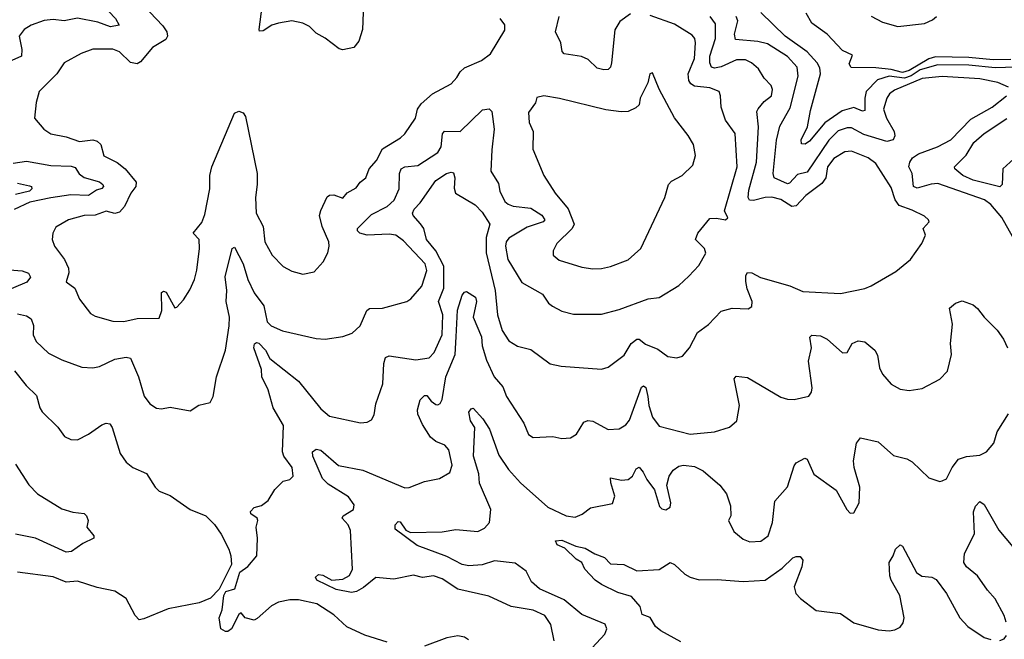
# Model space of a CAD drawing. Extents: x 1443846 to 1577407, y 839182 to 927291.
# Tile 489 of 535: x 1554974 to 1559426, y 891417 to 894220. Entities that reach past the tile are written whole.
import ezdxf

# ---------------------------------------------------------------- set-up
doc = ezdxf.new("R2010")
doc.units = 0

msp = doc.modelspace()

# ---------------------------------------------------------------- linework, layer by layer
at = {"layer": '0CON20XD'}
for points in [[(1554965, 894443.4), (1555135, 894391.6), (1555187.9, 894367.9), (1555275.3, 894345.2), (1555315, 894323.3), (1555407.5, 894225), (1555424, 894195), (1555385, 894188.4), (1555328.2, 894208.2), (1555235, 894226.9), (1555175, 894214.8), (1555125, 894221), (1555085, 894216.9), (1555025.6, 894195), (1554994.4, 894175), (1554972.5, 894145), (1554984.2, 894085), (1554981.8, 894055), (1554925, 894030)], [(1556529.5, 894330.5), (1556524.2, 894175), (1556506.8, 894123.2), (1556485, 894094), (1556435, 894083.3), (1556418.3, 894088.3), (1556355, 894137.1), (1556315, 894158.8), (1556285, 894188.8), (1556254.4, 894204.4), (1556205, 894215.6), (1556144.1, 894204.1), (1556114.3, 894195.7), (1556075, 894169.2), (1556058.3, 894168.3), (1556056.2, 894176.2), (1556078.8, 894351.2)], [(1555533.5, 894285), (1555622, 894192), (1555638.7, 894165), (1555642.3, 894145), (1555635, 894130.9), (1555574.5, 894095), (1555520.6, 894029.4), (1555505, 894020), (1555475, 894026.2), (1555425, 894074.5), (1555395, 894086.2), (1555305, 894086.5), (1555252.4, 894067.6), (1555175, 894024.2), (1555142.5, 893975), (1555062.5, 893895), (1555048, 893845), (1555041.2, 893775), (1555083.8, 893725), (1555115, 893704.2), (1555185, 893690.5), (1555245, 893668.9), (1555305, 893677.3), (1555325, 893670.6), (1555340.6, 893655), (1555355, 893604.2), (1555415, 893573.8), (1555450.4, 893545), (1555500.5, 893485), (1555499.1, 893465), (1555476, 893435), (1555448.1, 893375), (1555425, 893348.7), (1555405, 893343.6), (1555365, 893354.6), (1555315, 893335.9), (1555265, 893334.5), (1555195.4, 893314.6), (1555138.3, 893281.7), (1555123.8, 893255), (1555121.2, 893225), (1555132, 893195), (1555177.5, 893135), (1555194.2, 893095.8), (1555195.8, 893075), (1555184.4, 893034.4), (1555224.2, 893005), (1555245, 892956.2), (1555295, 892891.2), (1555315, 892879.4), (1555395.7, 892855.7), (1555445, 892854.2)], [(1555445, 892854.2), (1555505, 892868.6), (1555605, 892870), (1555617.5, 892905), (1555615, 892985.6), (1555625, 892992.5), (1555636.9, 892986.9), (1555675, 892916.7), (1555685, 892920), (1555715, 892953.3), (1555742.7, 892997.3), (1555764.3, 893045), (1555775, 893087.5), (1555787.1, 893185), (1555785.4, 893225.4), (1555758.8, 893255), (1555797.3, 893302.7), (1555811.3, 893338.7), (1555833.8, 893455), (1555834.1, 893515), (1555843.1, 893555), (1555945, 893797.5), (1555965, 893806.7), (1555985, 893798.8), (1555995, 893782.5), (1556047.5, 893525), (1556047.2, 893475), (1556040.3, 893415), (1556042.9, 893345), (1556074.4, 893285), (1556082.9, 893215), (1556115.5, 893155.5), (1556165, 893104), (1556205, 893082.5), (1556255, 893068.8), (1556305, 893078.8), (1556346, 893125), (1556368, 893165), (1556374, 893195), (1556372.5, 893215), (1556341.5, 893285), (1556330.4, 893335), (1556335, 893357.5), (1556365, 893418), (1556375, 893426), (1556395, 893428), (1556435, 893412.5), (1556455, 893437.5), (1556495, 893458.8), (1556513.8, 893485), (1556538.8, 893505), (1556554, 893545), (1556586.7, 893583.3), (1556615, 893635.6), (1556696.2, 893685), (1556715, 893703.8), (1556764.3, 893775), (1556772.5, 893815), (1556790, 893840), (1556840, 893885), (1556925, 893929.2), (1556951.1, 893958.9), (1556965.5, 893984.5), (1556985, 894002.5), (1557062.5, 894035), (1557102.5, 894065), (1557167.7, 894172.3), (1557167.3, 894197.3), (1557146.7, 894225)], [(1556725, 892945.6), (1556743, 892957), (1556792.5, 893015), (1556815.3, 893085), (1556807.5, 893115), (1556709.1, 893219.1), (1556675.5, 893245), (1556645, 893250.4), (1556545.5, 893245.5), (1556512.5, 893255), (1556501.2, 893265), (1556501.8, 893275), (1556565, 893338.1), (1556635, 893375.2), (1556666.8, 893403.2), (1556690, 893455), (1556691.6, 893525), (1556699.6, 893545), (1556715.8, 893554.2), (1556775, 893560), (1556865, 893619.6), (1556879.7, 893645), (1556886, 893704), (1556895, 893716.2), (1556965, 893714.6), (1557067, 893813), (1557097.2, 893817.2), (1557108.2, 893805), (1557119.1, 893725), (1557108.8, 893631.2), (1557104.2, 893534.2), (1557139.1, 893479.1), (1557145.3, 893445), (1557168, 893398), (1557182.2, 893385), (1557205, 893376.3), (1557285, 893367.4), (1557335.2, 893335.2), (1557349.1, 893315), (1557340.6, 893305), (1557268.5, 893281.5), (1557185, 893231.5), (1557173.6, 893215), (1557170, 893195), (1557181.2, 893135), (1557245, 893031.1), (1557338.3, 892978.3), (1557365, 892938), (1557383.8, 892923.8), (1557425, 892901.4), (1557477.9, 892887.9), (1557605, 892887.5), (1557685, 892909.5), (1557815, 892956.9), (1557865, 892963.3), (1557955, 893017.1), (1557999.6, 893060.4), (1558045, 893107.5), (1558076.4, 893163.6), (1558070, 893185), (1558029.4, 893225), (1558040, 893255), (1558095, 893320), (1558125, 893322), (1558165.5, 893314.5), (1558175.9, 893324.1), (1558160.8, 893355), (1558218.1, 893555), (1558209.2, 893705), (1558164.6, 893765), (1558145.5, 893825), (1558143.1, 893875), (1558136, 893895), (1558095, 893911.1), (1558025, 893920), (1558009.2, 893929.2), (1557999.2, 893945), (1557997.1, 893975), (1558024.7, 894044.7), (1558030.4, 894115), (1558026.4, 894135), (1558015, 894150.5), (1557935, 894200), (1557825, 894239.5)], [(1557736.2, 894246.2), (1557687.8, 894212.2), (1557665.3, 894174.7), (1557649.3, 894025), (1557644.6, 894005.4), (1557635, 893994.4), (1557615, 893992.5), (1557585, 894001.1), (1557545, 894040), (1557514, 894054), (1557435.8, 894065), (1557426.6, 894076.6), (1557420.4, 894115), (1557396.9, 894165), (1557413.8, 894235)], [(1558313.3, 893816.7), (1558339.6, 893850.4), (1558373.9, 893875), (1558378.1, 893905), (1558372, 893922), (1558340, 893955), (1558315, 893997.8), (1558283.1, 894025), (1558255, 894037.8), (1558215, 894038.6), (1558145, 894006.5), (1558115, 894001.2), (1558102.7, 894005), (1558095.2, 894025.2), (1558095.2, 894055), (1558120.2, 894135), (1558120.7, 894200.7), (1558095.9, 894235)], [(1559445.4, 893915.4), (1559396.1, 893936.1), (1559315, 893952.2), (1559145, 893963), (1559055, 893954.5), (1558928.8, 893901.2), (1558906.9, 893885), (1558895, 893865.6), (1558880.3, 893815), (1558893.3, 893775), (1558927.8, 893715), (1558930.7, 893695), (1558922.8, 893677.2), (1558895, 893668.3), (1558791.1, 893701.1), (1558735, 893730.5), (1558715, 893731.2), (1558675, 893716.7), (1558632.3, 893675), (1558535, 893530.7), (1558490.8, 893519.2), (1558455, 893480.4), (1558445, 893478.2), (1558385.6, 893505), (1558381.4, 893525), (1558395.3, 893675.3), (1558411.5, 893738.5), (1558458.1, 893821.9), (1558493.4, 893965), (1558488.8, 894005), (1558445, 894052.8), (1558355, 894111.2), (1558311.6, 894121.6), (1558210.1, 894130.1), (1558205.3, 894155), (1558220.5, 894215), (1558213.3, 894235)], [(1559478.6, 894005), (1559385, 894002.5), (1559265, 894014.2), (1559125, 894016.2), (1559045, 893993.2), (1559005, 893966.6), (1558975, 893955.2), (1558905, 893964.3), (1558852.6, 893947.4), (1558801.1, 893895), (1558794.8, 893865.2), (1558795, 893808.8), (1558785, 893805.6), (1558745, 893823.2), (1558692.9, 893807.1), (1558615, 893754), (1558545, 893670.5), (1558525, 893656.9), (1558508.9, 893658.9), (1558507.1, 893677.1), (1558535.8, 893735), (1558549.9, 893809.9), (1558594.8, 893975), (1558592, 894002), (1558579.7, 894025), (1558535.1, 894075.1), (1558435.3, 894145), (1558325, 894252.5)], [(1559455, 894040.5), (1559375, 894038.7), (1559265, 894049.4), (1559115, 894052.5), (1559085, 894043.2), (1558995, 893990.2), (1558965, 893980.8), (1558915, 893994.5), (1558845, 894001.9), (1558733.1, 894003.1), (1558725, 894020), (1558739.2, 894059.2), (1558695, 894080.5), (1558625, 894155.3), (1558555.4, 894205), (1558529.8, 894249.8)], [(1558823.6, 894236.4), (1558875, 894209.6), (1558945, 894190), (1559065, 894202.8), (1559101.2, 894218.8), (1559120, 894235)], [(1557565, 893092.7), (1557605, 893094.5), (1557645, 893102.9), (1557725, 893133.8), (1557781.9, 893185), (1557890.6, 893415), (1557907.1, 893475), (1557920.6, 893489.4), (1557968.8, 893515), (1558017.4, 893562.6), (1558030, 893605), (1558020, 893655), (1557996.6, 893696.6), (1557935, 893776), (1557865.7, 893905.7), (1557835, 893980), (1557823.3, 893975), (1557813.8, 893935), (1557780, 893865), (1557774.3, 893835), (1557759.2, 893820.8), (1557725, 893805.4), (1557693.6, 893803.6), (1557625, 893812.5), (1557414.3, 893864.3), (1557343.9, 893876.1), (1557312, 893868), (1557305.9, 893844.1), (1557275, 893800), (1557276.9, 893755), (1557295.4, 893715), (1557294.5, 893635), (1557344.3, 893515), (1557395.7, 893435), (1557453.8, 893365), (1557481.2, 893295), (1557471.5, 893275), (1557402, 893208), (1557385.7, 893175), (1557385.7, 893155), (1557412.7, 893132.7), (1557515, 893100.9), (1557565, 893092.7)], [(1559476.2, 893215), (1559414.1, 893325), (1559365, 893383.9), (1559336.5, 893405), (1559125, 893478.3), (1559095, 893476.6), (1559032.4, 893457.6), (1559014.6, 893465), (1559009.5, 893525), (1558994.7, 893555), (1558998.4, 893575), (1559011.1, 893595), (1559037.5, 893612.5), (1559124.4, 893645), (1559183.8, 893676.2), (1559275, 893770), (1559370.8, 893825), (1559435.5, 893875)], [(1556635, 891404), (1556535, 891435.7), (1556453.3, 891473.3), (1556395, 891528.1), (1556318.3, 891578.3), (1556235, 891595.7), (1556195, 891595.6), (1556144.6, 891585.4), (1556112, 891568), (1556048.3, 891511.7), (1556035, 891503.8), (1555993.6, 891513.6), (1555975, 891537.5), (1555965, 891530), (1555932.5, 891465), (1555915, 891452.5), (1555905, 891452.5), (1555883.3, 891465), (1555876.7, 891515), (1555889.3, 891550.7), (1555897.5, 891615), (1555906.4, 891633.6), (1555947.5, 891645), (1555969.3, 891720.7), (1556005, 891746.2), (1556045.7, 891795), (1556049.2, 891875), (1556043.8, 891925), (1556051.2, 891955), (1556048, 891965), (1556018.8, 891985), (1556017.5, 891995), (1556035, 892012.9), (1556067.9, 892022.1), (1556097.5, 892045), (1556127.5, 892095), (1556165, 892132.5), (1556195, 892140), (1556210, 892155), (1556206, 892195), (1556168, 892245), (1556162, 892265), (1556166.4, 892385), (1556120.2, 892465), (1556097.4, 892545), (1556069.4, 892605), (1556067.4, 892637.4), (1556033.1, 892735), (1556036.3, 892753.7), (1556045, 892759.1), (1556055, 892756.2), (1556085.7, 892725), (1556105, 892687.3), (1556234.7, 892584.8), (1556335, 892460), (1556375, 892427.1), (1556515, 892396.2), (1556545, 892398.8), (1556565, 892410), (1556577, 892433), (1556585, 892482.5), (1556616.7, 892573.3), (1556620.3, 892665), (1556628.6, 892691.4), (1556645, 892698.9), (1556765, 892681.8), (1556825, 892691.1), (1556848.8, 892715), (1556884.8, 892795), (1556886.8, 892885), (1556868.1, 892945), (1556891.6, 893005), (1556891.9, 893105), (1556855.4, 893175), (1556813.8, 893225), (1556801.2, 893275), (1556786.7, 893296.7), (1556752.7, 893335), (1556749.6, 893345), (1556757, 893363), (1556785, 893391.5), (1556855, 893493.1), (1556904.4, 893524.4), (1556925, 893530.5), (1556935, 893527.5), (1556940.8, 893505), (1556937.8, 893457.8), (1556945, 893436), (1557033, 893383), (1557065, 893348.9), (1557099.5, 893295), (1557083.2, 893235), (1557082.8, 893165), (1557123.9, 892995), (1557134.2, 892885), (1557154.8, 892814.8), (1557185, 892767.1), (1557225, 892743.5), (1557285, 892728.6), (1557373.2, 892663.2), (1557423, 892653), (1557605, 892638.6), (1557635, 892648.6), (1557707, 892703), (1557738.2, 892755), (1557765, 892775.5), (1557775, 892775.5), (1557803, 892753), (1557858.9, 892728.9), (1557905, 892695.8), (1557945, 892690), (1557971.4, 892698.6), (1558002.9, 892735), (1558038.6, 892805), (1558088.3, 892841.7), (1558145, 892901.4), (1558195, 892915.7), (1558267.7, 892912.3), (1558285, 892922.5), (1558285.6, 892945), (1558262.7, 893002.7), (1558257.3, 893035), (1558257.8, 893062.2), (1558265, 893075.8), (1558285, 893075.5), (1558323.1, 893053.1), (1558456.6, 893016.6), (1558515, 892990), (1558685, 892981.4), (1558795.6, 893004.4), (1558824.3, 893015.7), (1558935, 893080.8), (1559001.2, 893135), (1559052.9, 893207.1), (1559069.2, 893245), (1559059.2, 893275), (1559086.7, 893305), (1559083.3, 893315), (1559065, 893330.8), (1559009.2, 893359.1), (1558950, 893380), (1558931.8, 893405), (1558915, 893460.6), (1558845, 893570), (1558810, 893595), (1558735, 893624.6), (1558705, 893622.9), (1558655, 893592.5), (1558626.4, 893555), (1558618.3, 893505), (1558601.4, 893478.6), (1558527.9, 893425), (1558485, 893377.6), (1558464.8, 893374.8), (1558415, 893406.2), (1558375, 893417.4), (1558345, 893415.9), (1558292, 893402), (1558274.1, 893404.1), (1558268.1, 893415), (1558270.9, 893449.1), (1558305.2, 893575), (1558314.3, 893735), (1558307.1, 893805), (1558313.3, 893816.7)], [(1559468.8, 893591.2), (1559419.7, 893545), (1559416.2, 893475), (1559406.2, 893463.8), (1559285, 893493.5), (1559238.9, 893515), (1559201.9, 893545), (1559200, 893555), (1559253.2, 893606.8), (1559287.8, 893665), (1559334.8, 893705.2), (1559437.4, 893772.6)], [(1554945, 893571.5), (1555005, 893580.7), (1555115, 893560.2), (1555207.4, 893557.4), (1555225, 893552.1), (1555243.4, 893523.4), (1555266.1, 893506.1), (1555335, 893486.1), (1555350.3, 893475), (1555353.3, 893465), (1555345, 893456.1), (1555321.4, 893448.6), (1555285, 893424.3), (1555205, 893427.5), (1555115, 893414.8), (1555020.6, 893395), (1554949.1, 893360.9)], [(1554965, 893480.2), (1555019.1, 893469.1), (1555027.5, 893465), (1555029.2, 893455), (1555018.4, 893445), (1554955, 893428.8)], [(1554965, 892889.1), (1555005, 892880.4), (1555026.4, 892866.4), (1555036.9, 892836.9), (1555035.4, 892795), (1555048.9, 892765), (1555105, 892711.1), (1555165, 892680.9), (1555255, 892648.6), (1555305, 892645.6), (1555335, 892651.4), (1555405, 892683.8), (1555455, 892693.1), (1555475, 892688.6), (1555510.9, 892605), (1555536.6, 892516.6), (1555562, 892482), (1555592.6, 892462.6), (1555615, 892460), (1555655, 892466.7), (1555745, 892450), (1555784.4, 892475.6), (1555835, 892488.8), (1555849.1, 892515), (1555864.6, 892605), (1555904.5, 892725), (1555921.6, 892835), (1555922.1, 892875), (1555907.9, 892945), (1555911.1, 892995), (1555903.4, 893056.6), (1555934.7, 893185.3), (1555945, 893191.2), (1555985.3, 893115), (1556005.8, 893045), (1556034.3, 892985), (1556078.1, 892925), (1556093, 892853), (1556111.8, 892835), (1556162.3, 892812.3), (1556315, 892777.3), (1556355, 892775.6), (1556435, 892786.9), (1556477.4, 892802.6), (1556514.2, 892835), (1556543.8, 892905), (1556555, 892913.8), (1556615, 892915.7), (1556725, 892945.6)], [(1554928.7, 893088.7), (1554985, 893083.5), (1555013.9, 893073.9), (1555023.3, 893055), (1555006.8, 893033.2), (1554885, 892981.6)], [(1557390.7, 891410.7), (1557375, 891484), (1557347.8, 891525), (1557295, 891548.7), (1557196, 891566), (1557095, 891612.5), (1556954.7, 891644.7), (1556885, 891691.1), (1556844.5, 891704.5), (1556795, 891696.9), (1556755, 891707.9), (1556665, 891689.1), (1556585, 891696.4), (1556528.9, 891651.1), (1556496.8, 891633.2), (1556475, 891629), (1556405, 891642), (1556317.5, 891685), (1556312.2, 891697.7), (1556325, 891710.6), (1556345, 891706.9), (1556385, 891684.7), (1556435, 891689.8), (1556465, 891705.5), (1556478.8, 891735), (1556469.2, 891909.2), (1556458.9, 891935), (1556431.4, 891965), (1556436.5, 891975), (1556483.1, 892005), (1556487.1, 892025), (1556461.1, 892061.1), (1556368.8, 892118.8), (1556343.8, 892145), (1556299.2, 892245), (1556298.1, 892265), (1556315, 892277.1), (1556335, 892272.2), (1556415, 892203.4), (1556525, 892182.5), (1556715, 892103.1), (1556735, 892104.2), (1556805, 892131.4), (1556872.5, 892145), (1556918.3, 892171.7), (1556930, 892205), (1556913.8, 892275), (1556896.7, 892295), (1556855, 892311.8), (1556832.2, 892332.2), (1556795, 892388.6), (1556774.6, 892435), (1556772.2, 892455), (1556785, 892501.2), (1556805, 892520.6), (1556815, 892520), (1556834, 892494), (1556855, 892479.4), (1556865, 892477.5), (1556875, 892484.2), (1556885, 892502), (1556900.4, 892605), (1556943.4, 892705), (1556948.3, 892785), (1556953.2, 892906.8), (1556975, 892974.5), (1556985, 892987.7), (1556995, 892990.4), (1557034.4, 892964.4), (1557039.6, 892945), (1557024.8, 892875), (1557062.3, 892785), (1557065.2, 892745), (1557085, 892680.6), (1557118.7, 892605), (1557159, 892559), (1557175.4, 892515), (1557253.8, 892395), (1557275, 892343.8), (1557295, 892330), (1557385, 892334.2), (1557425, 892325.8), (1557465, 892329.2), (1557492, 892345), (1557525, 892400), (1557543.4, 892406.6), (1557565, 892403.8), (1557635, 892366.8), (1557685, 892369.1), (1557715, 892387.1), (1557731.4, 892408.6), (1557785, 892557.5), (1557795, 892564.3), (1557805, 892555.7), (1557814.3, 892515), (1557818.4, 892475), (1557835, 892422.5), (1557865, 892381.9), (1558005, 892345.5), (1558115, 892355.7), (1558183.9, 892376.1), (1558216, 892405), (1558228.1, 892475), (1558204.3, 892595), (1558213, 892607), (1558265, 892601.1), (1558415, 892513.1), (1558445, 892502.9), (1558475, 892502.5), (1558542.5, 892517.5), (1558554, 892535), (1558556.9, 892555), (1558540.5, 892675), (1558554.4, 892735), (1558546.4, 892783.6), (1558555, 892793.3), (1558595, 892790), (1558625, 892774.3), (1558695, 892712.5), (1558715, 892714), (1558737.5, 892755), (1558765, 892767.5), (1558795, 892762.2), (1558840.8, 892725), (1558852.6, 892702.6), (1558860.9, 892645), (1558875, 892616), (1558915, 892572), (1558955, 892548), (1558995, 892542), (1559055, 892551.2), (1559135, 892593.3), (1559169.5, 892630.5), (1559187.1, 892705), (1559183.3, 892755), (1559192.2, 892842.2), (1559178.8, 892915), (1559205, 892938), (1559235, 892948), (1559285, 892930), (1559305, 892913.8), (1559335, 892874), (1559394.3, 892815), (1559422.9, 892775), (1559440, 892735)], [(1554951.4, 892631.4), (1555003.3, 892565), (1555049.7, 892519.7), (1555064.5, 892465), (1555076.2, 892446.2), (1555147, 892377), (1555176.2, 892335), (1555205, 892320.8), (1555235, 892319.2), (1555285, 892344.4), (1555345, 892386.9), (1555365, 892394.2), (1555381.2, 892391.2), (1555392.5, 892375), (1555428, 892258), (1555455, 892219.2), (1555486.2, 892195), (1555547.5, 892167.5), (1555586.7, 892105), (1555605, 892086.7), (1555655, 892068), (1555744.3, 892004.3), (1555815.7, 891975.7), (1555855, 891936.7), (1555885, 891893.3), (1555919.2, 891825), (1555929.2, 891795), (1555932, 891755), (1555876.1, 891643.9), (1555837.3, 891602.7), (1555785, 891582.5), (1555645, 891555.7), (1555535, 891509.2), (1555515, 891506), (1555495.8, 891525), (1555455, 891602), (1555405, 891635.6), (1555325, 891652.2), (1555235, 891680), (1555185, 891675.4), (1555125, 891700), (1554965, 891720.5)], [(1557562.1, 891377.9), (1557620.2, 891439.8), (1557629.1, 891465), (1557621.4, 891485), (1557515, 891529.1), (1557435.6, 891595.6), (1557324.5, 891645), (1557287.8, 891677.8), (1557264.3, 891725), (1557215, 891761.8), (1557121.4, 891771.4), (1557065, 891753.7), (1557005, 891749.4), (1556975, 891755.8), (1556905, 891791.6), (1556771.1, 891841.1), (1556672.3, 891915), (1556671.2, 891935), (1556685, 891949.4), (1556695, 891948.6), (1556720.2, 891910.2), (1556740.5, 891900.5), (1556885, 891903.2), (1556946.6, 891913.4), (1557045, 891904.7), (1557075, 891919.6), (1557098.5, 891945), (1557104.1, 892004.1), (1557052.8, 892122.8), (1557049.8, 892165), (1557026.2, 892245), (1557032, 892375), (1557012.9, 892405), (1557004.7, 892445), (1557015, 892460), (1557025, 892463.3), (1557067.5, 892415), (1557098.1, 892368.1), (1557140.7, 892250.7), (1557184.5, 892185), (1557238.1, 892125), (1557362.7, 892015), (1557445, 891975.5), (1557485, 891969.2), (1557516.6, 891983.4), (1557555, 892011.4), (1557655, 892032), (1557664.5, 892065), (1557646.2, 892125), (1557645, 892148), (1557695, 892137.5), (1557725, 892140.4), (1557744.2, 892155.8), (1557761.1, 892188.9), (1557775, 892196.2), (1557793.6, 892173.6), (1557809.8, 892139.8), (1557843.6, 892093.6), (1557867.3, 892017.3), (1557877.3, 892007.3), (1557895, 892002.5), (1557915.8, 892015), (1557917.5, 892035), (1557900.8, 892115), (1557910, 892155), (1557928.3, 892181.7), (1557955, 892200), (1557975, 892205.5), (1558025, 892198.2), (1558065, 892178.9), (1558140, 892115), (1558170, 892075), (1558188.3, 892021.7), (1558188.8, 891975), (1558178.8, 891955), (1558203.3, 891905), (1558245, 891870), (1558275, 891858.8), (1558325, 891861.2), (1558358.6, 891885), (1558378.5, 891945), (1558388.3, 892041.7), (1558445, 892106.2), (1558475, 892202), (1558485, 892216), (1558523.6, 892236.4), (1558535, 892232.5), (1558565, 892164.2), (1558665, 892092.5), (1558713.8, 892003.8), (1558728.3, 891988.3), (1558745, 891990), (1558770, 892035), (1558772.9, 892105), (1558746.9, 892195), (1558744.6, 892224.6), (1558758.2, 892305), (1558775, 892328.1), (1558855, 892310), (1558925, 892249.2), (1558985, 892234.3), (1559009.8, 892219.8), (1559085, 892148), (1559135, 892131.2), (1559145, 892133.3), (1559165, 892142.5), (1559190, 892195), (1559218.3, 892231.7), (1559255, 892244.4), (1559315, 892250.5), (1559345.5, 892265), (1559378.8, 892305), (1559394.2, 892355), (1559445, 892437.5)], [(1554955, 892210), (1555016.2, 892116.2), (1555055, 892075.8), (1555165, 892007.5), (1555215, 891992), (1555265, 891986.2), (1555276.7, 891975), (1555283.3, 891955), (1555277.5, 891925), (1555310, 891885), (1555310, 891875), (1555258.9, 891851.1), (1555208.6, 891815), (1555185, 891811.8), (1555045, 891875.3), (1554955, 891893.2)], [(1559433.7, 891495), (1559424.8, 891525), (1559385, 891600), (1559349.4, 891639.4), (1559304.7, 891705), (1559254.8, 891744.8), (1559243.1, 891765), (1559246.6, 891805), (1559291.3, 891895), (1559286.2, 891993.8), (1559295, 892020), (1559315, 892040), (1559335, 892026.7), (1559400.5, 891910.5), (1559465, 891835.3)], [(1557964, 891405), (1557872.5, 891455), (1557849.4, 891475), (1557825, 891515.8), (1557788.8, 891528.8), (1557779.3, 891565), (1557740.2, 891610.2), (1557678.5, 891628.5), (1557604, 891665), (1557576.2, 891685), (1557528.8, 891735), (1557516.2, 891765), (1557489.5, 891779.5), (1557439.4, 891829.4), (1557403.8, 891843.8), (1557396.7, 891863.3), (1557425, 891866), (1557488.4, 891838.4), (1557530.1, 891830.1), (1557575, 891803.2), (1557617.6, 891787.6), (1557645, 891758), (1557705, 891756), (1557765, 891726.8), (1557865, 891732.2), (1557915, 891764.2), (1557935, 891755.8), (1557981.7, 891711.7), (1558005, 891698.8), (1558046.9, 891686.9), (1558127.7, 891687.7), (1558245, 891678.2), (1558345, 891684.7), (1558421, 891739), (1558470, 891785), (1558485, 891792.5), (1558502.3, 891792.3), (1558514.2, 891775), (1558510, 891745), (1558475.9, 891655), (1558483.8, 891623.8), (1558505, 891601.1), (1558575, 891547.3), (1558685, 891533.8), (1558745, 891492.1), (1558855, 891460.4), (1558905, 891455.6), (1558930.3, 891459.7), (1558955, 891472.5), (1558968.7, 891491.3), (1558973.5, 891515), (1558953.7, 891615), (1558914, 891684), (1558908.6, 891705), (1558904.7, 891765.3), (1558924, 891795), (1558934.3, 891825), (1558955, 891844), (1558965, 891838.8), (1559029.2, 891719.2), (1559052.9, 891702.9), (1559098.8, 891698.8), (1559117.4, 891687.4), (1559165, 891624.2), (1559224.4, 891515), (1559261.2, 891475), (1559335, 891425.7), (1559365, 891415.8)], [(1557003.8, 891415), (1556985, 891427.1), (1556955, 891432.5), (1556905, 891424), (1556805, 891386.7)], [(1559405, 891412.5), (1559425, 891418.8), (1559435.4, 891434.6)]]:
    msp.add_lwpolyline(points, dxfattribs=at)

doc.saveas('drawing.dxf')
